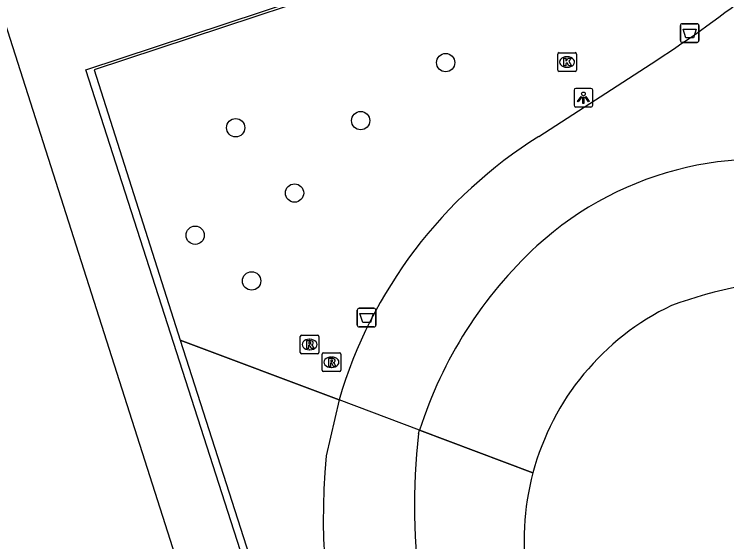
# Model space of a CAD drawing. Extents: x 158087 to 159494, y 382905 to 383981.
# Drawn here: x 159236.6 to 159274.67, y 383170.24 to 383198.4 of the extents above; entities that cross this region are included whole.
import ezdxf

# ---------------------------------------------------------------- set-up
doc = ezdxf.new("R2010")
doc.units = 0
for name, color, linetype in [('IMGEO_Afvalbak', 7, 'Continuous'), ('IMGEO_Boom', 7, 'Continuous'), ('IMGEO_Groenvoorziening', 7, 'Continuous'), ('IMGEO_Hek', 7, 'Continuous'), ('IMGEO_Kolk', 7, 'Continuous'), ('IMGEO_Lichtpunt', 7, 'Continuous'), ('IMGEO_Pand', 7, 'Continuous'), ('IMGEO_Rijbaan_lokaal_gesloten', 7, 'Continuous'), ('IMGEO_Rioolput', 7, 'Continuous'), ('IMGEO_Voetpad_open', 7, 'Continuous')]:
    doc.layers.add(name, color=color, linetype=linetype)

msp = doc.modelspace()

# ---------------------------------------------------------------- linework, layer by layer
at = {"layer": 'IMGEO_Afvalbak'}
for p, q in [((159272.188, 383196.993), (159272.188, 383197.793)), ((159272.188, 383197.793), (159272.188, 383196.993)), ((159272.288, 383197.893), (159273.078, 383197.893)), ((159273.078, 383197.893), (159272.288, 383197.893)), ((159273.178, 383197.793), (159273.178, 383196.993)), ((159273.178, 383196.993), (159273.178, 383197.793)), ((159273.078, 383196.893), (159272.288, 383196.893)), ((159272.288, 383196.893), (159273.078, 383196.893)), ((159254.93, 383181.801), (159254.93, 383182.601)), ((159254.93, 383182.601), (159254.93, 383181.801)), ((159255.03, 383182.701), (159255.82, 383182.701)), ((159255.82, 383182.701), (159255.03, 383182.701)), ((159255.92, 383182.601), (159255.92, 383181.801)), ((159255.92, 383181.801), (159255.92, 383182.601)), ((159255.82, 383181.701), (159255.03, 383181.701)), ((159255.03, 383181.701), (159255.82, 383181.701))]:
    msp.add_line(p, q, dxfattribs=at)
for points in [[(159272.331, 383197.607), (159273.035, 383197.607), (159272.886, 383197.137), (159272.48, 383197.137), (159272.331, 383197.607)], [(159255.073, 383182.415), (159255.777, 383182.415), (159255.628, 383181.945), (159255.222, 383181.945), (159255.073, 383182.415)]]:
    msp.add_lwpolyline(points, dxfattribs=at)
for centre, start, end in [((159272.288, 383197.793), 90, 180), ((159272.288, 383197.793), 90, 180), ((159273.078, 383197.793), 0, 90), ((159273.078, 383197.793), 360, 90), ((159272.288, 383196.993), 180, 270), ((159272.288, 383196.993), 180, 270), ((159273.078, 383196.993), 270, 0), ((159273.078, 383196.993), 270, 0), ((159255.03, 383182.601), 90, 180), ((159255.03, 383182.601), 90, 180), ((159255.82, 383182.601), 0, 90), ((159255.82, 383182.601), 360, 90), ((159255.03, 383181.801), 180, 270), ((159255.03, 383181.801), 180, 270), ((159255.82, 383181.801), 270, 0), ((159255.82, 383181.801), 270, 0)]:
    msp.add_arc(centre, 0.1, start, end, dxfattribs=at)
at = {"layer": 'IMGEO_Boom'}
for centre in [(159259.65, 383195.814), (159255.108, 383192.719), (159248.431, 383192.337), (159251.575, 383188.851), (159246.267, 383186.6), (159249.281, 383184.16)]:
    msp.add_circle(centre, 0.489, dxfattribs=at)
at = {"layer": 'IMGEO_Groenvoorziening'}
for points in [[(159260.472, 383201.907), (159259.763, 383201.672), (159240.87, 383195.427), (159245.463, 383181.002)], [(159245.463, 383181.002), (159253.953, 383177.812)], [(159245.463, 383181.002), (159269.562, 383105.976)], [(159258.257, 383176.194), (159264.313, 383173.918)]]:
    msp.add_lwpolyline(points, dxfattribs=at)
at = {"layer": 'IMGEO_Hek'}
for points in [[(159259.763, 383201.672), (159240.87, 383195.427), (159245.463, 383181.002)], [(159245.463, 383181.002), (159269.562, 383105.976)], [(159253.953, 383177.812), (159245.463, 383181.002)], [(159258.257, 383176.194), (159253.953, 383177.812)], [(159264.313, 383173.918), (159258.257, 383176.194)]]:
    msp.add_lwpolyline(points, dxfattribs=at)
at = {"layer": 'IMGEO_Kolk'}
for p, q in [((159265.635, 383195.419), (159265.635, 383196.271)), ((159265.71, 383196.345), (159266.562, 383196.345)), ((159266.636, 383196.271), (159266.636, 383195.419)), ((159266.123, 383196.125), (159266.148, 383196.125)), ((159266.146, 383195.565), (159266.121, 383195.565)), ((159266.562, 383195.345), (159265.71, 383195.345))]:
    msp.add_line(p, q, dxfattribs=at)
for points in [[(159265.635, 383195.419), (159265.635, 383196.271)], [(159265.71, 383196.345), (159266.562, 383196.345)], [(159266.636, 383196.271), (159266.636, 383195.419)], [(159265.956, 383196.045), (159266.079, 383196.045), (159266.079, 383195.894), (159266.209, 383196.045), (159266.373, 383196.045), (159266.227, 383195.894), (159266.38, 383195.645), (159266.228, 383195.645), (159266.143, 383195.809), (159266.079, 383195.742), (159266.079, 383195.645), (159265.956, 383195.645), (159265.956, 383196.045)], [(159266.562, 383195.345), (159265.71, 383195.345)]]:
    msp.add_lwpolyline(points, dxfattribs=at)
for centre, start, end in [((159265.712, 383196.269), 91.552, 178.448), ((159265.712, 383196.269), 91.552, 178.448), ((159266.56, 383196.269), 1.552, 88.448), ((159266.56, 383196.269), 1.552, 88.448), ((159265.712, 383195.421), 181.552, 268.448), ((159265.712, 383195.421), 181.552, 268.448), ((159266.56, 383195.421), 271.552, 358.448), ((159266.56, 383195.421), 271.552, 358.448)]:
    msp.add_arc(centre, 0.0765, start, end, dxfattribs=at)
for centre, major_axis, ratio, start_param, end_param in [((159266.122, 383195.845), (-0.387, 0.002), 0.722429, 4.712389, 7.853982), ((159266.147, 383195.845), (-0.39, 0.002), 0.717154, 1.570796, 4.712389)]:
    msp.add_ellipse(centre, major_axis=major_axis, ratio=ratio, start_param=start_param, end_param=end_param, dxfattribs=at)
at = {"layer": 'IMGEO_Lichtpunt'}
for p, q in [((159266.51, 383194.346), (159266.51, 383193.539)), ((159266.51, 383194.346), (159266.51, 383193.539)), ((159267.412, 383194.441), (159266.604, 383194.441)), ((159267.412, 383194.441), (159266.604, 383194.441)), ((159267.506, 383193.539), (159267.506, 383194.346)), ((159267.506, 383193.539), (159267.506, 383194.346)), ((159266.604, 383193.445), (159267.412, 383193.445)), ((159266.604, 383193.445), (159267.412, 383193.445))]:
    msp.add_line(p, q, dxfattribs=at)
for points in [[(159266.884, 383194.01), (159266.923, 383193.982), (159266.735, 383193.72), (159266.697, 383193.747), (159266.884, 383194.01)], [(159266.986, 383193.962), (159267.033, 383193.962), (159267.033, 383193.64), (159266.986, 383193.64), (159266.986, 383193.962)], [(159267.096, 383193.982), (159267.134, 383194.009), (159267.321, 383193.747), (159267.282, 383193.719), (159267.096, 383193.982)]]:
    msp.add_lwpolyline(points, dxfattribs=at)
msp.add_circle((159267.009, 383194.144), 0.0994, dxfattribs=at)
for centre, start, end in [((159266.604, 383194.346), 90, 180), ((159266.604, 383194.346), 90, 180), ((159267.412, 383194.346), 0, 90), ((159267.412, 383194.346), 0, 90), ((159266.604, 383193.539), 180, 270), ((159266.604, 383193.539), 180, 270), ((159267.412, 383193.539), 270, 0), ((159267.412, 383193.539), 270, 360)]:
    msp.add_arc(centre, 0.0946, start, end, dxfattribs=at)
at = {"layer": 'IMGEO_Pand'}
for centre, radius, start, end in [((159279.852, 383160.464), 23.819, 73.3145, 109.989), ((159277.719, 383170.342), 13.874, 115.663, 165.065), ((159277.719, 383170.345), 13.874, 165.0762, 213.194)]:
    msp.add_arc(centre, radius, start, end, dxfattribs=at)
at = {"layer": 'IMGEO_Rijbaan_lokaal_gesloten'}
for points in [[(159264.629, 383191.877), (159270.936, 383195.949)], [(159253.953, 383177.812), (159253.261, 383174.823)], [(159258.257, 383176.194), (159253.953, 383177.812)], [(159258.2, 383176.019), (159258.257, 383176.194)]]:
    msp.add_lwpolyline(points, dxfattribs=at)
for centre, radius, start, end in [((159230.101, 383258.418), 74.632, 303.17216, 313.06881), ((159277.891, 383170.726), 24.965, 122.0888, 163.5108), ((159276.495, 383172.893), 17.772, 73.5484, 132.3399), ((159279.955, 383169.281), 22.772, 132.6531, 162.3269), ((159294.493, 383172.088), 36.506, 173.8178, 201.4449), ((159288.217, 383171.575), 35.107, 174.6915, 220.7388)]:
    msp.add_arc(centre, radius, start, end, dxfattribs=at)
at = {"layer": 'IMGEO_Rioolput'}
for p, q in [((159251.881, 383180.338), (159251.881, 383181.19)), ((159251.956, 383181.264), (159252.808, 383181.264)), ((159252.369, 383181.044), (159252.394, 383181.044)), ((159252.882, 383181.19), (159252.882, 383180.338)), ((159252.808, 383180.264), (159251.956, 383180.264)), ((159252.392, 383180.484), (159252.367, 383180.484)), ((159253.048, 383179.392), (159253.048, 383180.244)), ((159253.123, 383180.318), (159253.975, 383180.318)), ((159254.049, 383180.244), (159254.049, 383179.392)), ((159253.536, 383180.098), (159253.561, 383180.098)), ((159253.559, 383179.538), (159253.534, 383179.538)), ((159253.975, 383179.318), (159253.123, 383179.318))]:
    msp.add_line(p, q, dxfattribs=at)
for points in [[(159251.881, 383180.338), (159251.881, 383181.19)], [(159251.956, 383181.264), (159252.808, 383181.264)], [(159252.47, 383180.962), (159252.218, 383180.964), (159252.218, 383180.564)], [(159252.882, 383181.19), (159252.882, 383180.338)], [(159252.218, 383180.564), (159252.342, 383180.564), (159252.342, 383180.726), (159252.353, 383180.726)], [(159252.396, 383180.883), (159252.342, 383180.883), (159252.342, 383180.802)], [(159252.342, 383180.802), (159252.394, 383180.802)], [(159252.4, 383180.697), (159252.471, 383180.564), (159252.611, 383180.564), (159252.546, 383180.69)], [(159252.808, 383180.264), (159251.956, 383180.264)], [(159253.048, 383179.392), (159253.048, 383180.244)], [(159253.123, 383180.318), (159253.975, 383180.318)], [(159254.049, 383180.244), (159254.049, 383179.392)], [(159253.637, 383180.016), (159253.385, 383180.018), (159253.385, 383179.618)], [(159253.563, 383179.937), (159253.509, 383179.937), (159253.509, 383179.856)], [(159253.509, 383179.856), (159253.561, 383179.856)], [(159253.385, 383179.618), (159253.509, 383179.618), (159253.509, 383179.78), (159253.52, 383179.78)], [(159253.567, 383179.751), (159253.638, 383179.618), (159253.778, 383179.618), (159253.713, 383179.744)], [(159253.975, 383179.318), (159253.123, 383179.318)]]:
    msp.add_lwpolyline(points, dxfattribs=at)
for centre, radius, start, end in [((159251.958, 383181.188), 0.0765, 91.552, 178.448), ((159251.958, 383181.188), 0.0765, 91.552, 178.448), ((159252.469, 383180.852), 0.109, 350.3612, 89.416), ((159252.806, 383181.188), 0.0765, 1.552, 88.448), ((159252.806, 383181.188), 0.0765, 1.552, 88.448), ((159252.352, 383180.673), 0.0533, 26.0293, 88.6989), ((159252.378, 383180.991), 0.19, 274.7715, 282.9687), ((159252.402, 383180.787), 0.0964, 77.0061, 93.1865), ((159252.416, 383180.844), 0.0378, 276.6634, 79.6772), ((159252.467, 383180.852), 0.112, 277.5842, 350.9817), ((159252.451, 383180.637), 0.108, 29.5134, 73.7905), ((159251.958, 383180.34), 0.0765, 181.552, 268.448), ((159251.958, 383180.34), 0.0765, 181.552, 268.448), ((159252.806, 383180.34), 0.0765, 271.552, 358.448), ((159252.806, 383180.34), 0.0765, 271.552, 358.448), ((159253.125, 383180.242), 0.0765, 91.552, 178.448), ((159253.125, 383180.242), 0.0765, 91.552, 178.448), ((159253.973, 383180.242), 0.0765, 1.552, 88.448), ((159253.973, 383180.242), 0.0765, 1.552, 88.448), ((159253.545, 383180.045), 0.19, 274.7715, 282.9687), ((159253.569, 383179.841), 0.0964, 77.0061, 93.1865), ((159253.583, 383179.898), 0.0378, 276.6634, 79.6772), ((159253.636, 383179.906), 0.109, 350.3612, 89.416), ((159253.634, 383179.906), 0.112, 277.5842, 350.9817), ((159253.519, 383179.727), 0.0533, 26.0293, 88.6989), ((159253.618, 383179.691), 0.108, 29.5134, 73.7905), ((159253.125, 383179.394), 0.0765, 181.552, 268.448), ((159253.125, 383179.394), 0.0765, 181.552, 268.448), ((159253.973, 383179.394), 0.0765, 271.552, 358.448), ((159253.973, 383179.394), 0.0765, 271.552, 358.448)]:
    msp.add_arc(centre, radius, start, end, dxfattribs=at)
for centre, major_axis, ratio, start_param, end_param in [((159252.368, 383180.764), (-0.387, 0.002), 0.722429, 4.712389, 7.853982), ((159252.393, 383180.764), (-0.39, 0.002), 0.717154, 1.570796, 4.712389), ((159253.535, 383179.818), (-0.387, 0.002), 0.722429, 4.712389, 7.853982), ((159253.56, 383179.818), (-0.39, 0.002), 0.717154, 1.570796, 4.712389)]:
    msp.add_ellipse(centre, major_axis=major_axis, ratio=ratio, start_param=start_param, end_param=end_param, dxfattribs=at)
at = {"layer": 'IMGEO_Voetpad_open'}
for points in [[(159269.562, 383105.976), (159269.39, 383105.92), (159250.29, 383164.76), (159240.421, 383195.424), (159259.189, 383201.638)], [(159121.589, 383200.782), (159143.574, 383132.142), (159246.571, 383165.223), (159235.831, 383198.766)]]:
    msp.add_lwpolyline(points, dxfattribs=at)

doc.saveas('drawing.dxf')
